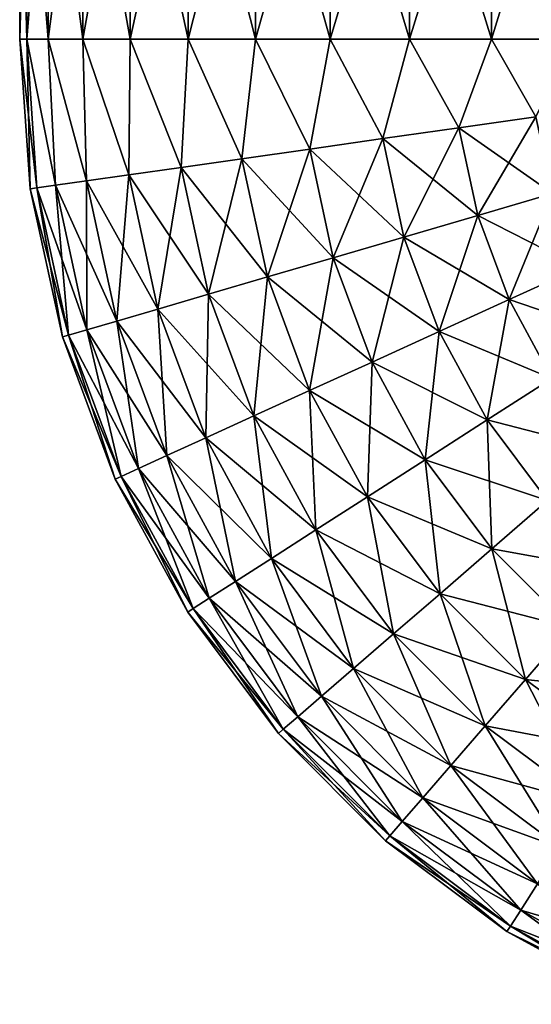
# Model space of a CAD drawing. Header units: metres. Extents: x -109 to 109, y -917 to 389.
# Tile 600 of 656: x -92 to -75, y -13 to 21. Entities that reach past the tile are written whole.
import ezdxf

# ---------------------------------------------------------------- set-up
doc = ezdxf.new("R2010")
doc.units = ezdxf.units.M
doc.layers.add('solid_24503124_XXX_01_SW0001', color=7, linetype='CONTINUOUS')

msp = doc.modelspace()

# ---------------------------------------------------------------- linework, layer by layer
at = {"layer": 'solid_24503124_XXX_01_SW0001'}
for points in [[(-92.256927, 29, -2.77837), (-92.256927, 20, -2.778371), (-92.5, 20)], [(-92.5, 29), (-92.5, 20), (-92.256927, 20, 2.778371)], [(-92.256927, 29, -2.77837), (-92.5, 20), (-92.5, 29)], [(-92.256927, 29, 2.77837), (-92.5, 29), (-92.256927, 20, 2.778371)], [(-91.53508, 29, -5.472322), (-91.53508, 20, -5.472322), (-92.256927, 20, -2.778371)], [(-92.256927, 29, -2.77837), (-91.53508, 29, -5.472322), (-92.256927, 20, -2.778371)], [(-92.256927, 29, 2.77837), (-92.256927, 20, 2.778371), (-91.53508, 20, 5.472322)], [(-91.53508, 29, 5.472322), (-92.256927, 29, 2.77837), (-91.53508, 20, 5.472322)], [(-90.356407, 29, -8), (-90.356407, 20, -8), (-91.53508, 20, -5.472322)], [(-91.53508, 29, -5.472322), (-90.356407, 29, -8), (-91.53508, 20, -5.472322)], [(-91.53508, 29, 5.472322), (-91.53508, 20, 5.472322), (-90.356407, 20, 8)], [(-90.356407, 29, 8), (-91.53508, 29, 5.472322), (-90.356407, 20, 8)], [(-88.756714, 29, -10.284602), (-88.756714, 20, -10.284602), (-90.356407, 20, -8)], [(-90.356407, 29, -8), (-88.756714, 29, -10.284602), (-90.356407, 20, -8)], [(-90.356407, 29, 8), (-90.356407, 20, 8), (-88.756714, 20, 10.284602)], [(-88.756714, 29, 10.284602), (-90.356407, 29, 8), (-88.756714, 20, 10.284602)], [(-86.784599, 29, -12.256711), (-86.784599, 20, -12.256711), (-88.756714, 20, -10.284602)], [(-88.756714, 29, -10.284602), (-86.784599, 29, -12.256711), (-88.756714, 20, -10.284602)], [(-88.756714, 29, 10.284602), (-88.756714, 20, 10.284602), (-86.784599, 20, 12.256711)], [(-86.784599, 29, 12.256711), (-88.756714, 29, 10.284602), (-86.784599, 20, 12.256711)], [(-84.5, 29, -13.856406), (-84.5, 20, -13.856406), (-86.784599, 20, -12.256711)], [(-86.784599, 29, -12.256711), (-84.5, 29, -13.856406), (-86.784599, 20, -12.256711)], [(-86.784599, 29, 12.256711), (-86.784599, 20, 12.256711), (-84.5, 20, 13.856406)], [(-84.5, 29, 13.856406), (-86.784599, 29, 12.256711), (-84.5, 20, 13.856406)], [(-81.972321, 29, -15.035082), (-81.972321, 20, -15.035082), (-84.5, 20, -13.856406)], [(-84.5, 29, -13.856406), (-81.972321, 29, -15.035082), (-84.5, 20, -13.856406)], [(-84.5, 29, 13.856406), (-84.5, 20, 13.856406), (-81.972321, 20, 15.035082)], [(-81.972321, 29, 15.035082), (-84.5, 29, 13.856406), (-81.972321, 20, 15.035082)], [(-79.278374, 29, -15.756924), (-79.278374, 20, -15.756924), (-81.972321, 20, -15.035082)], [(-81.972321, 29, -15.035082), (-79.278374, 29, -15.756924), (-81.972321, 20, -15.035082)], [(-81.972321, 29, 15.035082), (-81.972321, 20, 15.035082), (-79.278374, 20, 15.756924)], [(-79.278374, 29, 15.756924), (-81.972321, 29, 15.035082), (-79.278374, 20, 15.756924)], [(-76.5, 29, -16), (-76.5, 20, -16), (-79.278374, 20, -15.756924)], [(-79.278374, 29, -15.756924), (-76.5, 29, -16), (-79.278374, 20, -15.756924)], [(-79.278374, 29, 15.756924), (-79.278374, 20, 15.756924), (-76.5, 20, 16)], [(-76.5, 29, 16), (-79.278374, 29, 15.756924), (-76.5, 20, 16)], [(-73.721626, 29, -15.756924), (-73.721626, 20, -15.756924), (-76.5, 20, -16)], [(-76.5, 29, -16), (-73.721626, 29, -15.756924), (-76.5, 20, -16)], [(-76.5, 29, 16), (-76.5, 20, 16), (-73.721626, 20, 15.756924)], [(-73.721626, 29, 15.756924), (-76.5, 29, 16), (-73.721626, 20, 15.756924)], [(-92.5, 20), (-92.256927, 20, -2.778371), (-92.140129, 14.922466)], [(-91.924088, 14.953244, 2.633513), (-92.5, 20), (-92.140129, 14.922466)], [(-92.256927, 20, 2.778371), (-92.5, 20), (-91.924088, 14.953244, 2.633513)], [(-92.256927, 20, -2.778371), (-91.281868, 15.04474, -5.195191), (-91.924088, 14.953244, -2.633513)], [(-92.256927, 20, -2.778371), (-91.53508, 20, -5.472322), (-91.281868, 15.04474, -5.195191)], [(-92.256927, 20, -2.778371), (-91.924088, 14.953244, -2.633513), (-92.140129, 14.922466)], [(-92.256927, 20, 2.778371), (-91.924088, 14.953244, 2.633513), (-91.281868, 15.04474, 5.195191)], [(-91.53508, 20, 5.472322), (-92.256927, 20, 2.778371), (-91.281868, 15.04474, 5.195191)], [(-91.53508, 20, -5.472322), (-90.230988, 15.194455, -7.615158), (-91.281868, 15.04474, -5.195191)], [(-91.53508, 20, -5.472322), (-90.356407, 20, -8), (-90.230988, 15.194455, -7.615158)], [(-91.53508, 20, 5.472322), (-91.281868, 15.04474, 5.195191), (-90.230988, 15.194455, 7.615158)], [(-90.356407, 20, 8), (-91.53508, 20, 5.472322), (-90.230988, 15.194455, 7.615158)], [(-90.356407, 20, -8), (-88.800102, 15.398309, -9.827403), (-90.230988, 15.194455, -7.615158)], [(-90.356407, 20, -8), (-88.756714, 20, -10.284602), (-88.800102, 15.398309, -9.827403)], [(-90.356407, 20, 8), (-90.230988, 15.194455, 7.615158), (-88.800102, 15.398309, 9.827403)], [(-88.756714, 20, 10.284602), (-90.356407, 20, 8), (-88.800102, 15.398309, 9.827403)], [(-88.756714, 20, -10.284602), (-87.028252, 15.650739, -11.771583), (-88.800102, 15.398309, -9.827403)], [(-88.756714, 20, 10.284602), (-88.800102, 15.398309, 9.827403), (-87.028252, 15.650739, 11.771583)], [(-88.756714, 20, -10.284602), (-86.784599, 20, -12.256711), (-87.028252, 15.650739, -11.771583)], [(-86.784599, 20, 12.256711), (-88.756714, 20, 10.284602), (-87.028252, 15.650739, 11.771583)], [(-86.784599, 20, -12.256711), (-84.96376, 15.94486, -13.394664), (-87.028252, 15.650739, -11.771583)], [(-86.784599, 20, 12.256711), (-87.028252, 15.650739, 11.771583), (-84.96376, 15.94486, 13.394664)], [(-86.784599, 20, -12.256711), (-84.5, 20, -13.856406), (-84.96376, 15.94486, -13.394664)], [(-84.5, 20, 13.856406), (-86.784599, 20, 12.256711), (-84.96376, 15.94486, 13.394664)], [(-84.5, 20, -13.856406), (-82.662949, 16.27265, -14.652373), (-84.96376, 15.94486, -13.394664)], [(-84.5, 20, 13.856406), (-84.96376, 15.94486, 13.394664), (-82.662949, 16.27265, 14.652373)], [(-84.5, 20, -13.856406), (-81.972321, 20, -15.035082), (-82.662949, 16.27265, -14.652373)], [(-81.972321, 20, 15.035082), (-84.5, 20, 13.856406), (-82.662949, 16.27265, 14.652373)], [(-81.972321, 20, -15.035082), (-80.188576, 16.625166, -15.510405), (-82.662949, 16.27265, -14.652373)], [(-81.972321, 20, 15.035082), (-82.662949, 16.27265, 14.652373), (-80.188576, 16.625166, 15.510405)], [(-81.972321, 20, -15.035082), (-79.278374, 20, -15.756924), (-80.188576, 16.625166, -15.510405)], [(-79.278374, 20, 15.756924), (-81.972321, 20, 15.035082), (-80.188576, 16.625166, 15.510405)], [(-79.278374, 20, -15.756924), (-77.608131, 16.992792, -15.945352), (-80.188576, 16.625166, -15.510405)], [(-79.278374, 20, 15.756924), (-80.188576, 16.625166, 15.510405), (-77.608131, 16.992792, 15.945352)], [(-79.278374, 20, -15.756924), (-76.5, 20, -16), (-77.608131, 16.992792, -15.945352)], [(-76.5, 20, 16), (-79.278374, 20, 15.756924), (-77.608131, 16.992792, 15.945352)], [(-76.5, 20, -16), (-74.992012, 17.365503, -15.945352), (-77.608131, 16.992792, -15.945352)], [(-76.5, 20, 16), (-77.608131, 16.992792, 15.945352), (-74.992012, 17.365503, 15.945352)], [(-76.5, 20, -16), (-73.721626, 20, -15.756924), (-74.992012, 17.365503, -15.945352)], [(-73.721626, 20, 15.756924), (-76.5, 20, 16), (-74.992012, 17.365503, 15.945352)], [(-77.608131, 16.992792, -15.945352), (-74.992012, 17.365503, -15.945352), (-76.964455, 14.016479, -15.945352)], [(-74.992012, 17.365503, 15.945352), (-77.608131, 16.992792, 15.945352), (-74.428108, 14.758071, 15.945352)], [(-74.992012, 17.365503, -15.945352), (-74.428108, 14.758071, -15.945352), (-76.964455, 14.016479, -15.945352)], [(-80.188576, 16.625166, -15.510405), (-77.608131, 16.992792, -15.945352), (-79.466209, 13.285001, -15.510405)], [(-77.608131, 16.992792, 15.945352), (-80.188576, 16.625166, 15.510405), (-76.964455, 14.016479, 15.945352)], [(-77.608131, 16.992792, -15.945352), (-76.964455, 14.016479, -15.945352), (-79.466209, 13.285001, -15.510405)], [(-77.608131, 16.992792, 15.945352), (-76.964455, 14.016479, 15.945352), (-74.428108, 14.758071, 15.945352)], [(-82.662949, 16.27265, -14.652373), (-80.188576, 16.625166, -15.510405), (-81.865135, 12.583591, -14.652373)], [(-80.188576, 16.625166, 15.510405), (-82.662949, 16.27265, 14.652373), (-79.466209, 13.285001, 15.510405)], [(-80.188576, 16.625166, -15.510405), (-79.466209, 13.285001, -15.510405), (-81.865135, 12.583591, -14.652373)], [(-80.188576, 16.625166, 15.510405), (-79.466209, 13.285001, 15.510405), (-76.964455, 14.016479, 15.945352)], [(-84.96376, 15.94486, -13.394664), (-82.662949, 16.27265, -14.652373), (-84.095779, 11.931379, -13.394664)], [(-82.662949, 16.27265, 14.652373), (-84.96376, 15.94486, 13.394664), (-81.865135, 12.583591, 14.652373)], [(-82.662949, 16.27265, -14.652373), (-81.865135, 12.583591, -14.652373), (-84.095779, 11.931379, -13.394664)], [(-82.662949, 16.27265, 14.652373), (-81.865135, 12.583591, 14.652373), (-79.466209, 13.285001, 15.510405)], [(-87.028252, 15.650739, -11.771583), (-84.96376, 15.94486, -13.394664), (-86.097313, 11.346159, -11.771583)], [(-84.96376, 15.94486, 13.394664), (-87.028252, 15.650739, 11.771583), (-84.095779, 11.931379, 13.394664)], [(-84.96376, 15.94486, -13.394664), (-84.095779, 11.931379, -13.394664), (-86.097313, 11.346159, -11.771583)], [(-84.96376, 15.94486, 13.394664), (-84.095779, 11.931379, 13.394664), (-81.865135, 12.583591, 14.652373)], [(-90.230988, 15.194455, -7.615158), (-88.800102, 15.398309, -9.827403), (-89.202385, 10.438279, -7.615158)], [(-88.800102, 15.398309, 9.827403), (-90.230988, 15.194455, 7.615158), (-87.81514, 10.843892, 9.827403)], [(-88.800102, 15.398309, -9.827403), (-87.81514, 10.843892, -9.827403), (-89.202385, 10.438279, -7.615158)], [(-88.800102, 15.398309, -9.827403), (-87.028252, 15.650739, -11.771583), (-87.81514, 10.843892, -9.827403)], [(-87.028252, 15.650739, 11.771583), (-88.800102, 15.398309, 9.827403), (-86.097313, 11.346159, 11.771583)], [(-88.800102, 15.398309, 9.827403), (-87.81514, 10.843892, 9.827403), (-86.097313, 11.346159, 11.771583)], [(-87.028252, 15.650739, -11.771583), (-86.097313, 11.346159, -11.771583), (-87.81514, 10.843892, -9.827403)], [(-87.028252, 15.650739, 11.771583), (-86.097313, 11.346159, 11.771583), (-84.095779, 11.931379, 13.394664)], [(-91.924088, 14.953244, -2.633513), (-91.281868, 15.04474, -5.195191), (-90.843864, 9.958335, -2.633513)], [(-91.281868, 15.04474, 5.195191), (-91.924088, 14.953244, 2.633513), (-90.221222, 10.140386, 5.195191)], [(-91.281868, 15.04474, -5.195191), (-90.230988, 15.194455, -7.615158), (-90.221222, 10.140386, -5.195191)], [(-90.230988, 15.194455, 7.615158), (-91.281868, 15.04474, 5.195191), (-89.202385, 10.438279, 7.615158)], [(-91.281868, 15.04474, -5.195191), (-90.221222, 10.140386, -5.195191), (-90.843864, 9.958335, -2.633513)], [(-91.281868, 15.04474, 5.195191), (-90.221222, 10.140386, 5.195191), (-89.202385, 10.438279, 7.615158)], [(-90.230988, 15.194455, -7.615158), (-89.202385, 10.438279, -7.615158), (-90.221222, 10.140386, -5.195191)], [(-90.230988, 15.194455, 7.615158), (-89.202385, 10.438279, 7.615158), (-87.81514, 10.843892, 9.827403)], [(-92.140129, 14.922466), (-91.924088, 14.953244, -2.633513), (-91.053314, 9.897095)], [(-91.924088, 14.953244, 2.633513), (-92.140129, 14.922466), (-90.843864, 9.958335, 2.633513)], [(-90.843864, 9.958335, 2.633513), (-92.140129, 14.922466), (-91.053314, 9.897095)], [(-91.924088, 14.953244, -2.633513), (-90.843864, 9.958335, -2.633513), (-91.053314, 9.897095)], [(-91.924088, 14.953244, 2.633513), (-90.843864, 9.958335, 2.633513), (-90.221222, 10.140386, 5.195191)], [(-76.964455, 14.016479, -15.945352), (-74.428108, 14.758071, -15.945352), (-75.903351, 11.162215, -15.945352)], [(-74.428108, 14.758071, 15.945352), (-76.964455, 14.016479, 15.945352), (-73.49852, 12.257563, 15.945352)], [(-74.428108, 14.758071, -15.945352), (-73.49852, 12.257563, -15.945352), (-75.903351, 11.162215, -15.945352)], [(-79.466209, 13.285001, -15.510405), (-76.964455, 14.016479, -15.945352), (-78.275391, 10.081808, -15.510405)], [(-76.964455, 14.016479, 15.945352), (-79.466209, 13.285001, 15.510405), (-75.903351, 11.162215, 15.945352)], [(-76.964455, 14.016479, -15.945352), (-75.903351, 11.162215, -15.945352), (-78.275391, 10.081808, -15.510405)], [(-76.964455, 14.016479, 15.945352), (-75.903351, 11.162215, 15.945352), (-73.49852, 12.257563, 15.945352)], [(-81.865135, 12.583591, -14.652373), (-79.466209, 13.285001, -15.510405), (-80.549919, 9.04581, -14.652373)], [(-79.466209, 13.285001, 15.510405), (-81.865135, 12.583591, 14.652373), (-78.275391, 10.081808, 15.510405)], [(-79.466209, 13.285001, -15.510405), (-78.275391, 10.081808, -15.510405), (-80.549919, 9.04581, -14.652373)], [(-79.466209, 13.285001, 15.510405), (-78.275391, 10.081808, 15.510405), (-75.903351, 11.162215, 15.945352)], [(-84.095779, 11.931379, -13.394664), (-81.865135, 12.583591, -14.652373), (-82.664909, 8.08248, -13.394664)], [(-81.865135, 12.583591, 14.652373), (-84.095779, 11.931379, 13.394664), (-80.549919, 9.04581, 14.652373)], [(-81.865135, 12.583591, -14.652373), (-80.549919, 9.04581, -14.652373), (-82.664909, 8.08248, -13.394664)], [(-81.865135, 12.583591, 14.652373), (-80.549919, 9.04581, 14.652373), (-78.275391, 10.081808, 15.510405)], [(-75.903351, 11.162215, -15.945352), (-73.49852, 12.257563, -15.945352), (-74.446465, 8.488224, -15.945352)], [(-73.49852, 12.257563, 15.945352), (-75.903351, 11.162215, 15.945352), (-72.222191, 9.914983, 15.945352)], [(-86.097313, 11.346159, -11.771583), (-84.095779, 11.931379, -13.394664), (-84.56266, 7.218098, -11.771583)], [(-84.095779, 11.931379, 13.394664), (-86.097313, 11.346159, 11.771583), (-82.664909, 8.08248, 13.394664)], [(-84.095779, 11.931379, -13.394664), (-82.664909, 8.08248, -13.394664), (-84.56266, 7.218098, -11.771583)], [(-84.095779, 11.931379, 13.394664), (-82.664909, 8.08248, 13.394664), (-80.549919, 9.04581, 14.652373)], [(-87.81514, 10.843892, -9.827403), (-86.097313, 11.346159, -11.771583), (-86.191414, 6.476239, -9.827403)], [(-86.097313, 11.346159, 11.771583), (-87.81514, 10.843892, 9.827403), (-84.56266, 7.218098, 11.771583)], [(-86.097313, 11.346159, -11.771583), (-84.56266, 7.218098, -11.771583), (-86.191414, 6.476239, -9.827403)], [(-86.097313, 11.346159, 11.771583), (-84.56266, 7.218098, 11.771583), (-82.664909, 8.08248, 13.394664)], [(-78.275391, 10.081808, -15.510405), (-75.903351, 11.162215, -15.945352), (-76.640396, 7.080924, -15.510405)], [(-75.903351, 11.162215, 15.945352), (-78.275391, 10.081808, 15.510405), (-74.446465, 8.488224, 15.945352)], [(-75.903351, 11.162215, -15.945352), (-74.446465, 8.488224, -15.945352), (-76.640396, 7.080924, -15.510405)], [(-75.903351, 11.162215, 15.945352), (-74.446465, 8.488224, 15.945352), (-72.222191, 9.914983, 15.945352)], [(-89.202385, 10.438279, -7.615158), (-87.81514, 10.843892, -9.827403), (-87.506729, 5.877141, -7.615158)], [(-87.81514, 10.843892, 9.827403), (-89.202385, 10.438279, 7.615158), (-86.191414, 6.476239, 9.827403)], [(-87.81514, 10.843892, -9.827403), (-86.191414, 6.476239, -9.827403), (-87.506729, 5.877141, -7.615158)], [(-87.81514, 10.843892, 9.827403), (-86.191414, 6.476239, 9.827403), (-84.56266, 7.218098, 11.771583)], [(-90.221222, 10.140386, -5.195191), (-89.202385, 10.438279, -7.615158), (-88.47274, 5.437145, -5.195191)], [(-89.202385, 10.438279, 7.615158), (-90.221222, 10.140386, 5.195191), (-87.506729, 5.877141, 7.615158)], [(-89.202385, 10.438279, -7.615158), (-87.506729, 5.877141, -7.615158), (-88.47274, 5.437145, -5.195191)], [(-89.202385, 10.438279, 7.615158), (-87.506729, 5.877141, 7.615158), (-86.191414, 6.476239, 9.827403)], [(-90.843864, 9.958335, -2.633513), (-90.221222, 10.140386, -5.195191), (-89.063095, 5.168253, -2.633513)], [(-90.221222, 10.140386, 5.195191), (-90.843864, 9.958335, 2.633513), (-88.47274, 5.437145, 5.195191)], [(-90.221222, 10.140386, -5.195191), (-88.47274, 5.437145, -5.195191), (-89.063095, 5.168253, -2.633513)], [(-90.221222, 10.140386, 5.195191), (-88.47274, 5.437145, 5.195191), (-87.506729, 5.877141, 7.615158)], [(-80.549919, 9.04581, -14.652373), (-78.275391, 10.081808, -15.510405), (-78.744148, 5.73147, -14.652373)], [(-78.275391, 10.081808, 15.510405), (-80.549919, 9.04581, 14.652373), (-76.640396, 7.080924, 15.510405)], [(-78.275391, 10.081808, -15.510405), (-76.640396, 7.080924, -15.510405), (-78.744148, 5.73147, -14.652373)], [(-78.275391, 10.081808, 15.510405), (-76.640396, 7.080924, 15.510405), (-74.446465, 8.488224, 15.945352)], [(-91.053314, 9.897095), (-90.843864, 9.958335, -2.633513), (-89.261681, 5.077801)], [(-90.843864, 9.958335, 2.633513), (-91.053314, 9.897095), (-89.063095, 5.168253, 2.633513)], [(-89.063095, 5.168253, 2.633513), (-91.053314, 9.897095), (-89.261681, 5.077801)], [(-90.843864, 9.958335, -2.633513), (-89.063095, 5.168253, -2.633513), (-89.261681, 5.077801)], [(-90.843864, 9.958335, 2.633513), (-89.063095, 5.168253, 2.633513), (-88.47274, 5.437145, 5.195191)], [(-82.664909, 8.08248, -13.394664), (-80.549919, 9.04581, -14.652373), (-80.700333, 4.476673, -13.394664)], [(-80.549919, 9.04581, 14.652373), (-82.664909, 8.08248, 13.394664), (-78.744148, 5.73147, 14.652373)], [(-80.549919, 9.04581, -14.652373), (-78.744148, 5.73147, -14.652373), (-80.700333, 4.476673, -13.394664)], [(-80.549919, 9.04581, 14.652373), (-78.744148, 5.73147, 14.652373), (-76.640396, 7.080924, 15.510405)], [(-76.640396, 7.080924, -15.510405), (-74.446465, 8.488224, -15.945352), (-74.594582, 4.34356, -15.510405)], [(-74.446465, 8.488224, 15.945352), (-76.640396, 7.080924, 15.510405), (-72.623505, 6.049047, 15.945352)], [(-84.56266, 7.218098, -11.771583), (-82.664909, 8.08248, -13.394664), (-82.455597, 3.350759, -11.771583)], [(-82.664909, 8.08248, 13.394664), (-84.56266, 7.218098, 11.771583), (-80.700333, 4.476673, 13.394664)], [(-82.664909, 8.08248, -13.394664), (-80.700333, 4.476673, -13.394664), (-82.455597, 3.350759, -11.771583)], [(-82.664909, 8.08248, 13.394664), (-80.700333, 4.476673, 13.394664), (-78.744148, 5.73147, 14.652373)], [(-86.191414, 6.476239, -9.827403), (-84.56266, 7.218098, -11.771583), (-83.962051, 2.384441, -9.827403)], [(-84.56266, 7.218098, 11.771583), (-86.191414, 6.476239, 9.827403), (-82.455597, 3.350759, 11.771583)], [(-84.56266, 7.218098, -11.771583), (-82.455597, 3.350759, -11.771583), (-83.962051, 2.384441, -9.827403)], [(-84.56266, 7.218098, 11.771583), (-82.455597, 3.350759, 11.771583), (-80.700333, 4.476673, 13.394664)], [(-78.744148, 5.73147, -14.652373), (-76.640396, 7.080924, -15.510405), (-76.484642, 2.708177, -14.652373)], [(-76.640396, 7.080924, 15.510405), (-78.744148, 5.73147, 14.652373), (-74.594582, 4.34356, 15.510405)], [(-76.640396, 7.080924, -15.510405), (-74.594582, 4.34356, -15.510405), (-76.484642, 2.708177, -14.652373)], [(-76.640396, 7.080924, 15.510405), (-74.594582, 4.34356, 15.510405), (-72.623505, 6.049047, 15.945352)], [(-87.506729, 5.877141, -7.615158), (-86.191414, 6.476239, -9.827403), (-85.178612, 1.604078, -7.615158)], [(-86.191414, 6.476239, 9.827403), (-87.506729, 5.877141, 7.615158), (-83.962051, 2.384441, 9.827403)], [(-86.191414, 6.476239, -9.827403), (-83.962051, 2.384441, -9.827403), (-85.178612, 1.604078, -7.615158)], [(-86.191414, 6.476239, 9.827403), (-83.962051, 2.384441, 9.827403), (-82.455597, 3.350759, 11.771583)], [(-88.47274, 5.437145, -5.195191), (-87.506729, 5.877141, -7.615158), (-86.07209, 1.030955, -5.195191)], [(-87.506729, 5.877141, 7.615158), (-88.47274, 5.437145, 5.195191), (-85.178612, 1.604078, 7.615158)], [(-87.506729, 5.877141, -7.615158), (-85.178612, 1.604078, -7.615158), (-86.07209, 1.030955, -5.195191)], [(-87.506729, 5.877141, 7.615158), (-85.178612, 1.604078, 7.615158), (-83.962051, 2.384441, 9.827403)], [(-80.700333, 4.476673, -13.394664), (-78.744148, 5.73147, -14.652373), (-78.242119, 1.187506, -13.394664)], [(-78.744148, 5.73147, 14.652373), (-80.700333, 4.476673, 13.394664), (-76.484642, 2.708177, 14.652373)], [(-78.744148, 5.73147, -14.652373), (-76.484642, 2.708177, -14.652373), (-78.242119, 1.187506, -13.394664)], [(-78.744148, 5.73147, 14.652373), (-76.484642, 2.708177, 14.652373), (-74.594582, 4.34356, 15.510405)], [(-89.063095, 5.168253, -2.633513), (-88.47274, 5.437145, -5.195191), (-86.618111, 0.680707, -2.633513)], [(-88.47274, 5.437145, 5.195191), (-89.063095, 5.168253, 2.633513), (-86.07209, 1.030955, 5.195191)], [(-88.47274, 5.437145, -5.195191), (-86.07209, 1.030955, -5.195191), (-86.618111, 0.680707, -2.633513)], [(-88.47274, 5.437145, 5.195191), (-86.07209, 1.030955, 5.195191), (-85.178612, 1.604078, 7.615158)], [(-89.261681, 5.077801), (-89.063095, 5.168253, -2.633513), (-86.801788, 0.562886)], [(-89.063095, 5.168253, 2.633513), (-89.261681, 5.077801), (-86.618111, 0.680707, 2.633513)], [(-86.618111, 0.680707, 2.633513), (-89.261681, 5.077801), (-86.801788, 0.562886)], [(-89.063095, 5.168253, -2.633513), (-86.618111, 0.680707, -2.633513), (-86.801788, 0.562886)], [(-89.063095, 5.168253, 2.633513), (-86.618111, 0.680707, 2.633513), (-86.07209, 1.030955, 5.195191)], [(-82.455597, 3.350759, -11.771583), (-80.700333, 4.476673, -13.394664), (-79.819084, -0.176972, -11.771583)], [(-80.700333, 4.476673, 13.394664), (-82.455597, 3.350759, 11.771583), (-78.242119, 1.187506, 13.394664)], [(-80.700333, 4.476673, -13.394664), (-78.242119, 1.187506, -13.394664), (-79.819084, -0.176972, -11.771583)], [(-80.700333, 4.476673, 13.394664), (-78.242119, 1.187506, 13.394664), (-76.484642, 2.708177, 14.652373)], [(-76.484642, 2.708177, -14.652373), (-74.594582, 4.34356, -15.510405), (-73.81749, 0.037599, -14.652373)], [(-74.594582, 4.34356, 15.510405), (-76.484642, 2.708177, 14.652373), (-72.17968, 1.925553, 15.510405)], [(-83.962051, 2.384441, -9.827403), (-82.455597, 3.350759, -11.771583), (-81.172523, -1.348038, -9.827403)], [(-82.455597, 3.350759, 11.771583), (-83.962051, 2.384441, 9.827403), (-79.819084, -0.176972, 11.771583)], [(-82.455597, 3.350759, -11.771583), (-79.819084, -0.176972, -11.771583), (-81.172523, -1.348038, -9.827403)], [(-82.455597, 3.350759, 11.771583), (-79.819084, -0.176972, 11.771583), (-78.242119, 1.187506, 13.394664)], [(-78.242119, 1.187506, -13.394664), (-76.484642, 2.708177, -14.652373), (-75.340424, -1.717927, -13.394664)], [(-76.484642, 2.708177, 14.652373), (-78.242119, 1.187506, 13.394664), (-73.81749, 0.037599, 14.652373)], [(-76.484642, 2.708177, -14.652373), (-73.81749, 0.037599, -14.652373), (-75.340424, -1.717927, -13.394664)], [(-76.484642, 2.708177, 14.652373), (-73.81749, 0.037599, 14.652373), (-72.17968, 1.925553, 15.510405)], [(-85.178612, 1.604078, -7.615158), (-83.962051, 2.384441, -9.827403), (-82.265503, -2.293749, -7.615158)], [(-83.962051, 2.384441, 9.827403), (-85.178612, 1.604078, 7.615158), (-81.172523, -1.348038, 9.827403)], [(-83.962051, 2.384441, -9.827403), (-81.172523, -1.348038, -9.827403), (-82.265503, -2.293749, -7.615158)], [(-83.962051, 2.384441, 9.827403), (-81.172523, -1.348038, 9.827403), (-79.819084, -0.176972, 11.771583)], [(-86.07209, 1.030955, -5.195191), (-85.178612, 1.604078, -7.615158), (-83.06823, -2.988308, -5.195191)], [(-85.178612, 1.604078, 7.615158), (-86.07209, 1.030955, 5.195191), (-82.265503, -2.293749, 7.615158)], [(-85.178612, 1.604078, -7.615158), (-82.265503, -2.293749, -7.615158), (-83.06823, -2.988308, -5.195191)], [(-85.178612, 1.604078, 7.615158), (-82.265503, -2.293749, 7.615158), (-81.172523, -1.348038, 9.827403)], [(-86.618111, 0.680707, -2.633513), (-86.07209, 1.030955, -5.195191), (-83.558792, -3.412769, -2.633513)], [(-86.07209, 1.030955, 5.195191), (-86.618111, 0.680707, 2.633513), (-83.06823, -2.988308, 5.195191)], [(-86.07209, 1.030955, -5.195191), (-83.06823, -2.988308, -5.195191), (-83.558792, -3.412769, -2.633513)], [(-86.07209, 1.030955, 5.195191), (-83.06823, -2.988308, 5.195191), (-82.265503, -2.293749, 7.615158)], [(-79.819084, -0.176972, -11.771583), (-78.242119, 1.187506, -13.394664), (-76.706924, -3.293137, -11.771583)], [(-78.242119, 1.187506, 13.394664), (-79.819084, -0.176972, 11.771583), (-75.340424, -1.717927, 13.394664)], [(-78.242119, 1.187506, -13.394664), (-75.340424, -1.717927, -13.394664), (-76.706924, -3.293137, -11.771583)], [(-78.242119, 1.187506, 13.394664), (-75.340424, -1.717927, 13.394664), (-73.81749, 0.037599, 14.652373)], [(-86.801788, 0.562886), (-86.618111, 0.680707, -2.633513), (-83.723808, -3.555555)], [(-86.618111, 0.680707, 2.633513), (-86.801788, 0.562886), (-83.558792, -3.412769, 2.633513)], [(-86.618111, 0.680707, -2.633513), (-83.558792, -3.412769, -2.633513), (-83.723808, -3.555555)], [(-86.618111, 0.680707, 2.633513), (-83.558792, -3.412769, 2.633513), (-83.06823, -2.988308, 5.195191)], [(-83.558792, -3.412769, 2.633513), (-86.801788, 0.562886), (-83.723808, -3.555555)], [(-75.340424, -1.717927, -13.394664), (-73.81749, 0.037599, -14.652373), (-72.054413, -4.180363, -13.394664)], [(-73.81749, 0.037599, 14.652373), (-75.340424, -1.717927, 13.394664), (-70.797104, -2.225791, 14.652373)], [(-81.172523, -1.348038, -9.827403), (-79.819084, -0.176972, -11.771583), (-77.87973, -4.645065, -9.827403)], [(-79.819084, -0.176972, 11.771583), (-81.172523, -1.348038, 9.827403), (-76.706924, -3.293137, 11.771583)], [(-79.819084, -0.176972, -11.771583), (-76.706924, -3.293137, -11.771583), (-77.87973, -4.645065, -9.827403)], [(-79.819084, -0.176972, 11.771583), (-76.706924, -3.293137, 11.771583), (-75.340424, -1.717927, 13.394664)], [(-82.265503, -2.293749, -7.615158), (-81.172523, -1.348038, -9.827403), (-78.826843, -5.736833, -7.615158)], [(-81.172523, -1.348038, 9.827403), (-82.265503, -2.293749, 7.615158), (-77.87973, -4.645065, 9.827403)], [(-81.172523, -1.348038, -9.827403), (-77.87973, -4.645065, -9.827403), (-78.826843, -5.736833, -7.615158)], [(-81.172523, -1.348038, 9.827403), (-77.87973, -4.645065, 9.827403), (-76.706924, -3.293137, 11.771583)], [(-76.706924, -3.293137, -11.771583), (-75.340424, -1.717927, -13.394664), (-73.182587, -5.934175, -11.771583)], [(-75.340424, -1.717927, 13.394664), (-76.706924, -3.293137, 11.771583), (-72.054413, -4.180363, 13.394664)], [(-75.340424, -1.717927, -13.394664), (-72.054413, -4.180363, -13.394664), (-73.182587, -5.934175, -11.771583)], [(-75.340424, -1.717927, 13.394664), (-72.054413, -4.180363, 13.394664), (-70.797104, -2.225791, 14.652373)], [(-83.06823, -2.988308, -5.195191), (-82.265503, -2.293749, -7.615158), (-79.522438, -6.538661, -5.195191)], [(-82.265503, -2.293749, 7.615158), (-83.06823, -2.988308, 5.195191), (-78.826843, -5.736833, 7.615158)], [(-82.265503, -2.293749, -7.615158), (-78.826843, -5.736833, -7.615158), (-79.522438, -6.538661, -5.195191)], [(-82.265503, -2.293749, 7.615158), (-78.826843, -5.736833, 7.615158), (-77.87973, -4.645065, 9.827403)], [(-83.558792, -3.412769, -2.633513), (-83.06823, -2.988308, -5.195191), (-79.947525, -7.028677, -2.633513)], [(-83.06823, -2.988308, 5.195191), (-83.558792, -3.412769, 2.633513), (-79.522438, -6.538661, 5.195191)], [(-83.06823, -2.988308, -5.195191), (-79.522438, -6.538661, -5.195191), (-79.947525, -7.028677, -2.633513)], [(-83.06823, -2.988308, 5.195191), (-79.522438, -6.538661, 5.195191), (-78.826843, -5.736833, 7.615158)], [(-77.87973, -4.645065, -9.827403), (-76.706924, -3.293137, -11.771583), (-74.150841, -7.439387, -9.827403)], [(-76.706924, -3.293137, 11.771583), (-77.87973, -4.645065, 9.827403), (-73.182587, -5.934175, 11.771583)], [(-76.706924, -3.293137, -11.771583), (-73.182587, -5.934175, -11.771583), (-74.150841, -7.439387, -9.827403)], [(-76.706924, -3.293137, 11.771583), (-73.182587, -5.934175, 11.771583), (-72.054413, -4.180363, 13.394664)], [(-83.723808, -3.555555), (-83.558792, -3.412769, -2.633513), (-80.090523, -7.193514)], [(-83.558792, -3.412769, 2.633513), (-83.723808, -3.555555), (-79.947525, -7.028677, 2.633513)], [(-79.947525, -7.028677, 2.633513), (-83.723808, -3.555555), (-80.090523, -7.193514)], [(-83.558792, -3.412769, -2.633513), (-79.947525, -7.028677, -2.633513), (-80.090523, -7.193514)], [(-83.558792, -3.412769, 2.633513), (-79.947525, -7.028677, 2.633513), (-79.522438, -6.538661, 5.195191)], [(-78.826843, -5.736833, -7.615158), (-77.87973, -4.645065, -9.827403), (-74.932762, -8.654943, -7.615158)], [(-77.87973, -4.645065, 9.827403), (-78.826843, -5.736833, 7.615158), (-74.150841, -7.439387, 9.827403)], [(-77.87973, -4.645065, -9.827403), (-74.150841, -7.439387, -9.827403), (-74.932762, -8.654943, -7.615158)], [(-77.87973, -4.645065, 9.827403), (-74.150841, -7.439387, 9.827403), (-73.182587, -5.934175, 11.771583)], [(-79.522438, -6.538661, -5.195191), (-78.826843, -5.736833, -7.615158), (-75.507034, -9.547685, -5.195191)], [(-78.826843, -5.736833, 7.615158), (-79.522438, -6.538661, 5.195191), (-74.932762, -8.654943, 7.615158)], [(-78.826843, -5.736833, -7.615158), (-74.932762, -8.654943, -7.615158), (-75.507034, -9.547685, -5.195191)], [(-78.826843, -5.736833, 7.615158), (-74.932762, -8.654943, 7.615158), (-74.150841, -7.439387, 9.827403)], [(-79.947525, -7.028677, -2.633513), (-79.522438, -6.538661, -5.195191), (-75.857986, -10.09326, -2.633513)], [(-79.522438, -6.538661, 5.195191), (-79.947525, -7.028677, 2.633513), (-75.507034, -9.547685, 5.195191)], [(-79.522438, -6.538661, -5.195191), (-75.507034, -9.547685, -5.195191), (-75.857986, -10.09326, -2.633513)], [(-79.522438, -6.538661, 5.195191), (-75.507034, -9.547685, 5.195191), (-74.932762, -8.654943, 7.615158)], [(-80.090523, -7.193514), (-79.947525, -7.028677, -2.633513), (-75.976044, -10.276787)], [(-79.947525, -7.028677, 2.633513), (-80.090523, -7.193514), (-75.857986, -10.09326, 2.633513)], [(-75.857986, -10.09326, 2.633513), (-80.090523, -7.193514), (-75.976044, -10.276787)], [(-79.947525, -7.028677, -2.633513), (-75.857986, -10.09326, -2.633513), (-75.976044, -10.276787)], [(-79.947525, -7.028677, 2.633513), (-75.857986, -10.09326, 2.633513), (-75.507034, -9.547685, 5.195191)], [(-75.507034, -9.547685, -5.195191), (-74.932762, -8.654943, -7.615158), (-71.103935, -11.954, -5.195191)], [(-74.932762, -8.654943, 7.615158), (-75.507034, -9.547685, 5.195191), (-70.662697, -10.988556, 7.615158)], [(-75.857986, -10.09326, -2.633513), (-75.507034, -9.547685, -5.195191), (-71.373581, -12.544006, -2.633513)], [(-75.507034, -9.547685, 5.195191), (-75.857986, -10.09326, 2.633513), (-71.103935, -11.954, 5.195191)], [(-75.507034, -9.547685, -5.195191), (-71.103935, -11.954, -5.195191), (-71.373581, -12.544006, -2.633513)], [(-75.507034, -9.547685, 5.195191), (-71.103935, -11.954, 5.195191), (-70.662697, -10.988556, 7.615158)], [(-75.976044, -10.276787), (-75.857986, -10.09326, -2.633513), (-71.464294, -12.742479)], [(-75.857986, -10.09326, 2.633513), (-75.976044, -10.276787), (-71.373581, -12.544006, 2.633513)], [(-71.373581, -12.544006, 2.633513), (-75.976044, -10.276787), (-71.464294, -12.742479)], [(-75.857986, -10.09326, -2.633513), (-71.373581, -12.544006, -2.633513), (-71.464294, -12.742479)], [(-75.857986, -10.09326, 2.633513), (-71.373581, -12.544006, 2.633513), (-71.103935, -11.954, 5.195191)]]:
    msp.add_3dface(points, dxfattribs=at)

doc.saveas('drawing.dxf')
